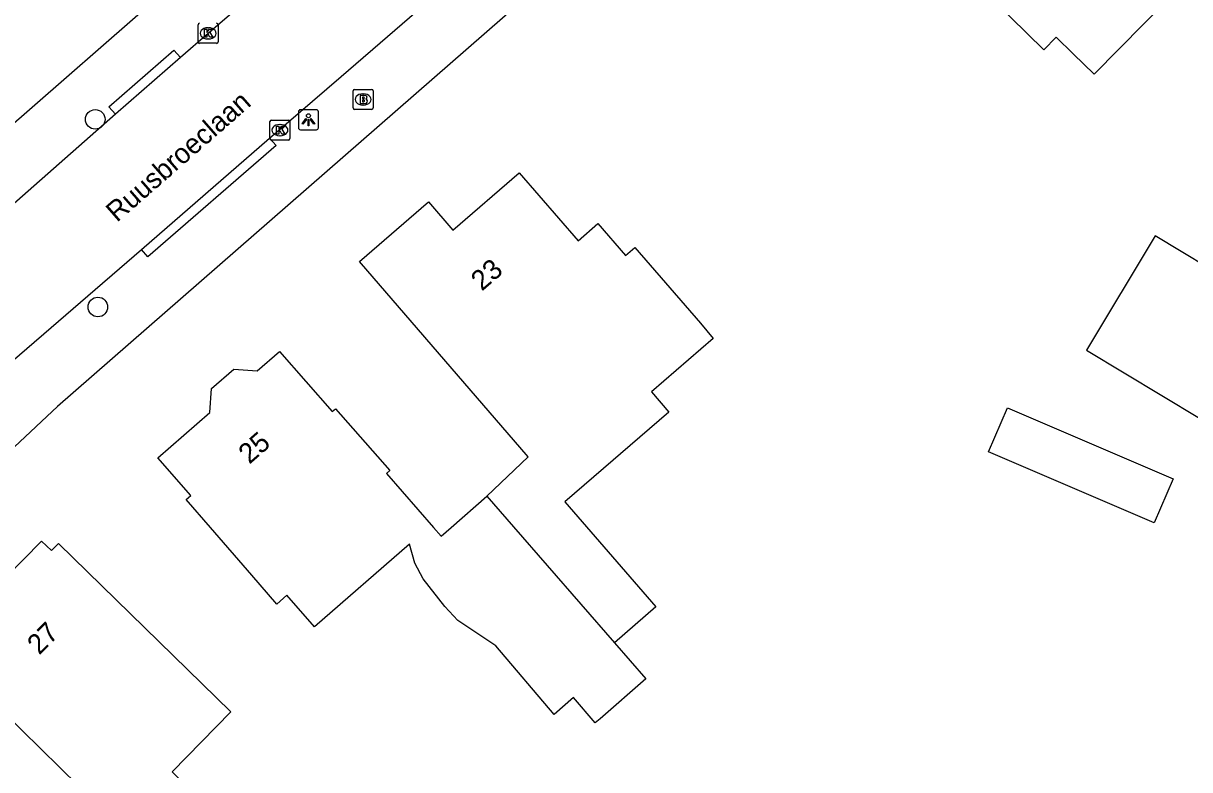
# Model space of a CAD drawing. Extents: x 161354 to 161876, y 382161 to 382804.
# Drawn here: x 161439.4 to 161497.7, y 382237.9 to 382275.2 of the extents above; entities that cross this region are included whole.
import ezdxf

# ---------------------------------------------------------------- set-up
doc = ezdxf.new("R2010")
doc.units = 0
for name, color, linetype in [('IMGEO_Boom', 7, 'Continuous'), ('IMGEO_Brandkraan', 7, 'Continuous'), ('IMGEO_Kolk', 7, 'Continuous'), ('IMGEO_Lichtpunt', 7, 'Continuous'), ('IMGEO_Openbare_ruimte_label', 7, 'Continuous'), ('IMGEO_Pand', 7, 'Continuous'), ('IMGEO_Pand_nummerreeks', 7, 'Continuous'), ('IMGEO_Rijbaan_lokaal_open', 7, 'Continuous'), ('IMGEO_Voetpad_open', 7, 'Continuous')]:
    doc.layers.add(name, color=color, linetype=linetype)

msp = doc.modelspace()

# ---------------------------------------------------------------- linework, layer by layer
at = {"layer": 'IMGEO_Boom'}
for centre in [(161443.025, 382270.41), (161443.157, 382261.025)]:
    msp.add_circle(centre, 0.489, dxfattribs=at)
at = {"layer": 'IMGEO_Brandkraan'}
for p, q in [((161455.917, 382270.98), (161455.917, 382271.832)), ((161455.992, 382271.906), (161456.844, 382271.906)), ((161456.918, 382271.832), (161456.918, 382270.98)), ((161456.405, 382271.686), (161456.43, 382271.686)), ((161456.844, 382270.906), (161455.992, 382270.906)), ((161456.428, 382271.126), (161456.403, 382271.126))]:
    msp.add_line(p, q, dxfattribs=at)
for points in [[(161455.917, 382270.98), (161455.917, 382271.832)], [(161455.992, 382271.906), (161456.844, 382271.906)], [(161456.918, 382271.832), (161456.918, 382270.98)], [(161456.265, 382271.606), (161456.265, 382271.206), (161456.478, 382271.206)], [(161456.496, 382271.606), (161456.265, 382271.606)], [(161456.444, 382271.525), (161456.39, 382271.525), (161456.39, 382271.449)], [(161456.39, 382271.449), (161456.443, 382271.449)], [(161456.452, 382271.373), (161456.39, 382271.373), (161456.39, 382271.292)], [(161456.39, 382271.292), (161456.452, 382271.292)], [(161456.844, 382270.906), (161455.992, 382270.906)]]:
    msp.add_lwpolyline(points, dxfattribs=at)
for centre, radius, start, end in [((161455.994, 382271.83), 0.0765, 91.55205, 178.44795), ((161455.994, 382271.83), 0.0765, 91.55205, 178.44795), ((161456.842, 382271.83), 0.0765, 1.55205, 88.44795), ((161456.842, 382271.83), 0.0765, 1.55205, 88.44795), ((161456.445, 382271.487), 0.0379, 267.82845, 90.93552), ((161456.453, 382271.332), 0.0404, 269.87594, 90.50774), ((161456.484, 382271.457), 0.251, 268.66757, 293.53466), ((161456.5, 382271.461), 0.145, 59.4692, 91.53667), ((161456.525, 382271.508), 0.0922, 285.51372, 58.15012), ((161456.53, 382271.316), 0.105, 301.31148, 78.98903), ((161455.994, 382270.982), 0.0765, 181.55205, 268.44795), ((161455.994, 382270.982), 0.0765, 181.55205, 268.44795), ((161456.842, 382270.982), 0.0765, 271.55205, 358.44795), ((161456.842, 382270.982), 0.0765, 271.55205, 358.44795)]:
    msp.add_arc(centre, radius, start, end, dxfattribs=at)
for centre, major_axis, ratio, start_param, end_param in [((161456.404, 382271.406), (-0.387, 0.002), 0.722429, 4.712389, 7.853982), ((161456.429, 382271.406), (-0.39, 0.002), 0.717154, 1.570796, 4.712389)]:
    msp.add_ellipse(centre, major_axis=major_axis, ratio=ratio, start_param=start_param, end_param=end_param, dxfattribs=at)
at = {"layer": 'IMGEO_Kolk'}
for p, q in [((161448.167, 382274.286), (161448.167, 382275.138)), ((161448.655, 382274.992), (161448.68, 382274.992)), ((161449.168, 382275.138), (161449.168, 382274.286)), ((161449.094, 382274.212), (161448.242, 382274.212)), ((161448.678, 382274.432), (161448.653, 382274.432)), ((161451.76, 382269.446), (161451.76, 382270.298)), ((161451.835, 382270.372), (161452.687, 382270.372)), ((161452.248, 382270.152), (161452.273, 382270.152)), ((161452.761, 382270.298), (161452.761, 382269.446)), ((161452.271, 382269.592), (161452.246, 382269.592)), ((161452.687, 382269.372), (161451.835, 382269.372))]:
    msp.add_line(p, q, dxfattribs=at)
for points in [[(161448.167, 382274.286), (161448.167, 382275.138)], [(161448.488, 382274.912), (161448.611, 382274.912), (161448.611, 382274.761), (161448.741, 382274.912), (161448.905, 382274.912), (161448.759, 382274.761), (161448.912, 382274.512), (161448.76, 382274.512), (161448.675, 382274.676), (161448.611, 382274.609), (161448.611, 382274.512), (161448.488, 382274.512), (161448.488, 382274.912)], [(161449.168, 382275.138), (161449.168, 382274.286)], [(161449.094, 382274.212), (161448.242, 382274.212)], [(161451.76, 382269.446), (161451.76, 382270.298)], [(161451.835, 382270.372), (161452.687, 382270.372)], [(161452.081, 382270.072), (161452.204, 382270.072), (161452.204, 382269.921), (161452.334, 382270.072), (161452.498, 382270.072), (161452.352, 382269.921), (161452.505, 382269.672), (161452.353, 382269.672), (161452.268, 382269.836), (161452.204, 382269.769), (161452.204, 382269.672), (161452.081, 382269.672), (161452.081, 382270.072)], [(161452.761, 382270.298), (161452.761, 382269.446)], [(161452.687, 382269.372), (161451.835, 382269.372)]]:
    msp.add_lwpolyline(points, dxfattribs=at)
for centre, start, end in [((161448.244, 382275.136), 91.55205, 178.44795), ((161448.244, 382275.136), 91.55205, 178.44795), ((161449.092, 382275.136), 1.55205, 88.44795), ((161449.092, 382275.136), 1.55205, 88.44795), ((161448.244, 382274.288), 181.55205, 268.44795), ((161448.244, 382274.288), 181.55205, 268.44795), ((161449.092, 382274.288), 271.55205, 358.44795), ((161449.092, 382274.288), 271.55205, 358.44795), ((161451.837, 382270.296), 91.55205, 178.44795), ((161451.837, 382270.296), 91.55205, 178.44795), ((161452.685, 382270.296), 1.55205, 88.44795), ((161452.685, 382270.296), 1.55205, 88.44795), ((161451.837, 382269.448), 181.55205, 268.44795), ((161451.837, 382269.448), 181.55205, 268.44795), ((161452.685, 382269.448), 271.55205, 358.44795), ((161452.685, 382269.448), 271.55205, 358.44795)]:
    msp.add_arc(centre, 0.0765, start, end, dxfattribs=at)
for centre, major_axis, ratio, start_param, end_param in [((161448.654, 382274.712), (-0.387, 0.002), 0.722429, 4.712389, 7.853982), ((161448.679, 382274.712), (-0.39, 0.002), 0.717154, 1.570796, 4.712389), ((161452.247, 382269.872), (-0.387, 0.002), 0.722429, 4.712389, 7.853982), ((161452.272, 382269.872), (-0.39, 0.002), 0.717154, 1.570796, 4.712389)]:
    msp.add_ellipse(centre, major_axis=major_axis, ratio=ratio, start_param=start_param, end_param=end_param, dxfattribs=at)
at = {"layer": 'IMGEO_Lichtpunt'}
for p, q in [((161453.187, 382270.791), (161453.187, 382269.984)), ((161453.187, 382270.791), (161453.187, 382269.984)), ((161454.089, 382270.886), (161453.281, 382270.886)), ((161454.089, 382270.886), (161453.281, 382270.886)), ((161454.183, 382269.984), (161454.183, 382270.791)), ((161454.183, 382269.984), (161454.183, 382270.791)), ((161453.281, 382269.89), (161454.089, 382269.89)), ((161453.281, 382269.89), (161454.089, 382269.89))]:
    msp.add_line(p, q, dxfattribs=at)
for points in [[(161453.561, 382270.455), (161453.6, 382270.427), (161453.412, 382270.165), (161453.374, 382270.192), (161453.561, 382270.455)], [(161453.663, 382270.407), (161453.71, 382270.407), (161453.71, 382270.085), (161453.663, 382270.085), (161453.663, 382270.407)], [(161453.773, 382270.427), (161453.811, 382270.454), (161453.998, 382270.192), (161453.959, 382270.164), (161453.773, 382270.427)]]:
    msp.add_lwpolyline(points, dxfattribs=at)
msp.add_circle((161453.686, 382270.589), 0.0994, dxfattribs=at)
for centre, start, end in [((161453.281, 382270.791), 90, 180), ((161453.281, 382270.791), 90, 180), ((161454.089, 382270.791), 0, 90), ((161454.089, 382270.791), 0, 90), ((161453.281, 382269.984), 180, 270), ((161453.281, 382269.984), 180, 270), ((161454.089, 382269.984), 270, 0), ((161454.089, 382269.984), 270, 360)]:
    msp.add_arc(centre, 0.0946, start, end, dxfattribs=at)
at = {"layer": 'IMGEO_Pand'}
for points in [[(161496.393, 382286.606), (161496.92, 382286.088), (161497.815, 382286.337), (161499.12, 382285.056), (161498.889, 382284.159), (161500, 382283.073), (161501.58, 382281.528), (161500, 382279.883), (161499.475, 382279.337), (161499.781, 382279.037), (161496.987, 382276.189), (161496.697, 382276.474), (161492.964, 382272.671), (161491.92, 382273.681), (161491.07, 382274.515), (161490.458, 382273.891), (161487.129, 382277.158)], [(161518.48, 382253.4), (161521.055, 382257.685), (161520.653, 382257.927), (161524.853, 382264.916), (161516.255, 382270.082), (161516.416, 382270.35), (161515.002, 382271.2), (161514.798, 382270.86), (161509.341, 382274.14), (161508.632, 382272.96), (161506.163, 382274.444), (161504.06, 382270.944), (161506.48, 382269.489), (161501.535, 382261.26), (161500, 382262.182), (161496.012, 382264.579), (161492.579, 382258.866), (161498.227, 382255.471), (161499.203, 382257.095), (161500, 382256.571), (161504.984, 382253.294), (161508.536, 382259.205), (161518.347, 382253.309), (161518.48, 382253.4)], [(161462.595, 382251.557), (161464.672, 382253.531), (161459.503, 382259.511), (161456.234, 382263.293), (161459.693, 382266.282), (161460.909, 382264.876), (161464.221, 382267.739), (161467.163, 382264.336), (161468.157, 382265.194), (161469.54, 382263.594), (161470.009, 382264), (161473.278, 382260.217), (161473.919, 382259.442), (161470.829, 382256.776), (161471.698, 382255.771), (161466.5, 382251.287), (161471.046, 382246.028), (161468.984, 382244.236)], [(161468.984, 382244.236), (161470.56, 382242.431), (161468.262, 382240.434), (161468.026, 382240.228), (161466.931, 382241.488), (161465.964, 382240.647), (161463.048, 382244.078), (161461.155, 382245.352), (161460.501, 382246.053), (161459.428, 382247.431), (161459.008, 382248.216), (161458.729, 382249.158), (161453.98, 382245.028), (161452.604, 382246.611), (161452.098, 382246.171), (161450.848, 382247.622), (161448.793, 382250), (161447.579, 382251.405), (161447.803, 382251.6), (161446.161, 382253.49), (161448.756, 382255.746), (161448.84, 382256.948), (161449.951, 382257.913), (161451.113, 382257.832), (161452.231, 382258.804), (161454.866, 382255.795), (161455.032, 382255.94), (161457.746, 382252.841), (161457.581, 382252.697), (161459.943, 382250), (161460.322, 382249.567), (161460.817, 382250), (161462.595, 382251.557)], [(161495.963, 382250.229), (161487.689, 382253.781), (161488.634, 382255.983), (161496.909, 382252.432), (161495.963, 382250.229)], [(161462.595, 382251.557), (161463.93, 382250.024), (161468.984, 382244.236)], [(161448.936, 382229.455), (161448.963, 382231.58), (161445.96, 382234.517), (161448.03, 382236.632), (161446.864, 382237.771), (161449.8, 382240.772), (161441.188, 382249.2), (161440.835, 382248.84), (161440.343, 382249.322), (161438.55, 382247.491), (161438.994, 382247.056), (161435.79, 382243.781), (161437.657, 382241.954), (161437.441, 382241.734), (161442.21, 382237.067), (161439.89, 382234.697), (161442.119, 382232.914)]]:
    msp.add_lwpolyline(points, dxfattribs=at)
at = {"layer": 'IMGEO_Rijbaan_lokaal_open'}
for points in [[(161484.17, 382304.313), (161483.217, 382303.577), (161475.956, 382297.831), (161470.542, 382293.47), (161465.943, 382289.653), (161465.442, 382289.231), (161464.389, 382288.356), (161457.668, 382282.547), (161453.746, 382279.09), (161448.666, 382274.709), (161447.285, 382273.5)], [(161451.744, 382269.472), (161455.325, 382272.559), (161467.155, 382282.783), (161474.03, 382288.594), (161486.884, 382298.805), (161488.639, 382300.196)], [(161447.285, 382273.5), (161444.034, 382270.665)], [(161444.034, 382270.665), (161436.549, 382264.08), (161434.865, 382262.644), (161431.117, 382259.326), (161427.809, 382256.063), (161427.585, 382255.834)], [(161445.33, 382263.909), (161451.744, 382269.472)], [(161437.449, 382257.041), (161438.498, 382257.995), (161445.33, 382263.909)]]:
    msp.add_lwpolyline(points, dxfattribs=at)
at = {"layer": 'IMGEO_Voetpad_open'}
for points in [[(161430.356, 382262.72), (161462.576, 382290.867), (161473.855, 382299.824), (161482.817, 382306.734), (161483.463, 382310.577)], [(161489.742, 382297.254), (161478.663, 382288.406), (161466.13, 382277.891), (161441.144, 382256.043), (161434.673, 382250), (161431.306, 382246.471)], [(161444.034, 382270.665), (161443.706, 382271.041), (161446.957, 382273.876), (161447.285, 382273.5)], [(161451.744, 382269.472), (161452.071, 382269.095), (161445.657, 382263.532), (161445.33, 382263.909)]]:
    msp.add_lwpolyline(points, dxfattribs=at)

# ---------------------------------------------------------------- texts
at = {"layer": 'IMGEO_Openbare_ruimte_label'}
msp.add_text('Ruusbroeclaan', height=1, rotation=41.1482, dxfattribs=at).set_placement((161444.111, 382265.229))
at = {"layer": 'IMGEO_Pand_nummerreeks'}
for s, rotation, p in [('23', 40.84043, (161462.355, 382261.791)), ('25', 41.2014, (161450.734, 382253.135)), ('27', 45.11123, (161440.23, 382243.59))]:
    msp.add_text(s, height=1, rotation=rotation, dxfattribs=at).set_placement(p)

doc.saveas('drawing.dxf')
